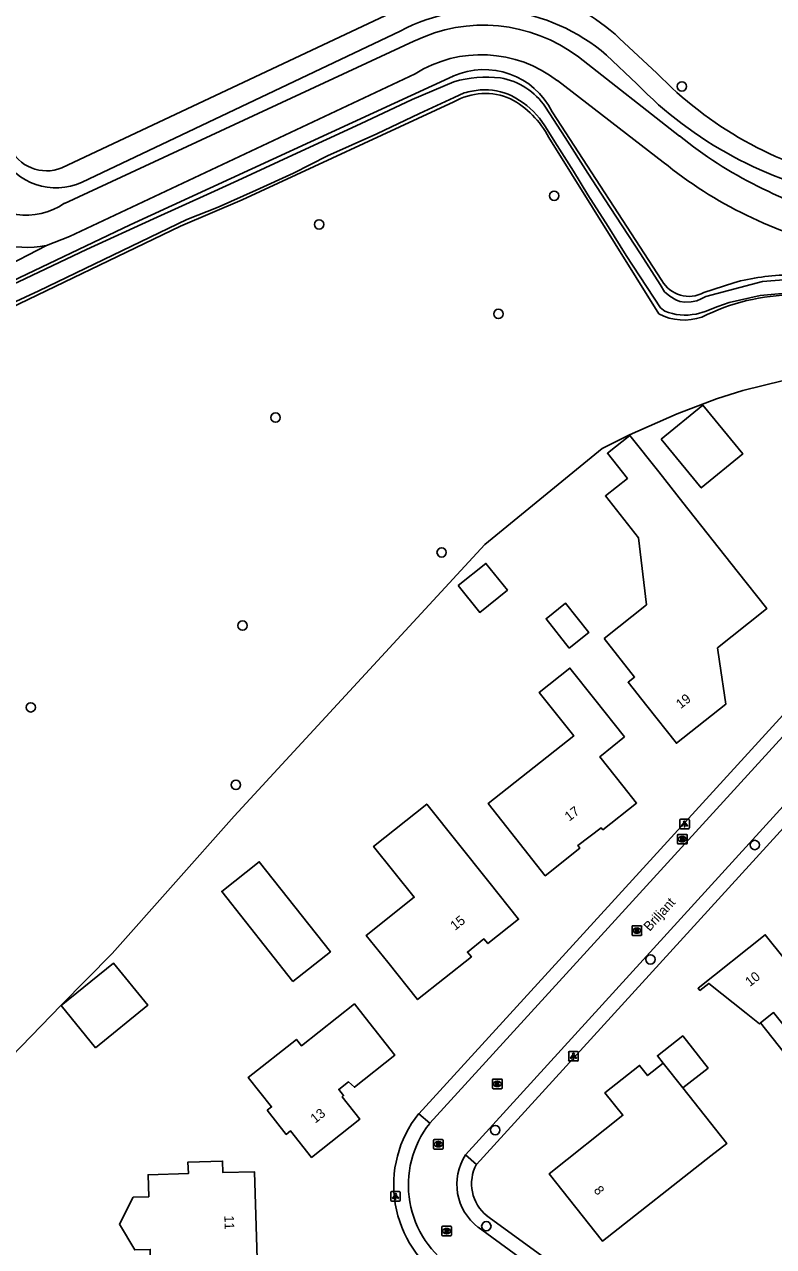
# Model space of a CAD drawing. Extents: x 159628 to 160723, y 388176 to 389416.
# Drawn here: x 160028.1 to 160106.4, y 388787.2 to 388915 of the extents above; entities that cross this region are included whole.
import ezdxf

# ---------------------------------------------------------------- set-up
doc = ezdxf.new("R2010")
doc.units = 0
for name, color, linetype in [('IMGEO_Boom', 7, 'Continuous'), ('IMGEO_Brandkraan', 7, 'Continuous'), ('IMGEO_Fietspad_gesloten', 7, 'Continuous'), ('IMGEO_Grasland_overig', 7, 'Continuous'), ('IMGEO_Kolk', 7, 'Continuous'), ('IMGEO_Lichtpunt', 7, 'Continuous'), ('IMGEO_Loofbos', 7, 'Continuous'), ('IMGEO_Openbare_ruimte_label', 7, 'Continuous'), ('IMGEO_Pand', 7, 'Continuous'), ('IMGEO_Pand_nummerreeks', 7, 'Continuous'), ('IMGEO_Pand_overbouw', 7, 'Continuous'), ('IMGEO_Rijbaan_lokaal_onverhard', 7, 'Continuous'), ('IMGEO_Rijbaan_lokaal_open', 7, 'Continuous'), ('IMGEO_Rioolput', 7, 'Continuous'), ('IMGEO_Voetpad_open', 7, 'Continuous'), ('IMGEO_Waterloop', 7, 'Continuous')]:
    doc.layers.add(name, color=color, linetype=linetype)

msp = doc.modelspace()

# ---------------------------------------------------------------- linework, layer by layer
at = {"layer": 'IMGEO_Boom'}
for centre in [(160096.8, 388908.5), (160083.45, 388897.07), (160058.88, 388894.07), (160077.62, 388884.72), (160054.34, 388873.87), (160071.69, 388859.78), (160050.89, 388852.13), (160028.74, 388843.58), (160050.19, 388835.48), (160104.42, 388829.19), (160093.51, 388817.23), (160077.29, 388799.38), (160076.36, 388789.33)]:
    msp.add_circle(centre, 0.489, dxfattribs=at)
at = {"layer": 'IMGEO_Brandkraan'}
for p, q in [((160096.42, 388830.3), (160097.27, 388830.3)), ((160096.34, 388829.37), (160096.34, 388830.22)), ((160097.27, 388829.3), (160096.42, 388829.3)), ((160096.83, 388830.08), (160096.86, 388830.08)), ((160096.85, 388829.52), (160096.83, 388829.52)), ((160097.34, 388830.22), (160097.34, 388829.37))]:
    msp.add_line(p, q, dxfattribs=at)
for points in [[(160096.42, 388830.3), (160097.27, 388830.3)], [(160096.34, 388829.37), (160096.34, 388830.22)], [(160097.27, 388829.3), (160096.42, 388829.3)], [(160096.69, 388830), (160096.69, 388829.6), (160096.9, 388829.6)], [(160096.92, 388830), (160096.69, 388830)], [(160096.87, 388829.92), (160096.81, 388829.92), (160096.81, 388829.84)], [(160096.81, 388829.84), (160096.87, 388829.84)], [(160096.88, 388829.76), (160096.81, 388829.76), (160096.81, 388829.68)], [(160096.81, 388829.68), (160096.88, 388829.68)], [(160097.34, 388830.22), (160097.34, 388829.37)]]:
    msp.add_lwpolyline(points, dxfattribs=at)
for centre, radius, start, end in [((160096.42, 388830.22), 0.0765, 91.552, 178.448), ((160096.42, 388830.22), 0.0765, 91.552, 178.448), ((160097.27, 388830.22), 0.0765, 1.552, 88.448), ((160097.27, 388830.22), 0.0765, 1.552, 88.448), ((160096.42, 388829.37), 0.0765, 181.552, 268.448), ((160096.42, 388829.37), 0.0765, 181.552, 268.448), ((160096.87, 388829.88), 0.0379, 267.8285, 90.9355), ((160096.88, 388829.72), 0.0404, 269.8759, 90.5077), ((160096.91, 388829.85), 0.251, 268.6676, 293.5347), ((160096.93, 388829.85), 0.145, 59.4692, 91.5367), ((160096.95, 388829.9), 0.0922, 285.5137, 58.1501), ((160096.95, 388829.71), 0.105, 301.3115, 78.989), ((160097.27, 388829.37), 0.0765, 271.552, 358.448), ((160097.27, 388829.37), 0.0765, 271.552, 358.448)]:
    msp.add_arc(centre, radius, start, end, dxfattribs=at)
for centre, major_axis, ratio, start_param, end_param in [((160096.83, 388829.8), (-0.387, 0.002), 0.722429, 4.712389, 7.853982), ((160096.85, 388829.8), (-0.39, 0.002), 0.717154, 1.570796, 4.712389)]:
    msp.add_ellipse(centre, major_axis=major_axis, ratio=ratio, start_param=start_param, end_param=end_param, dxfattribs=at)
at = {"layer": 'IMGEO_Fietspad_gesloten'}
for points in [[(160032.26, 388896.27), (160068.8, 388913.22)], [(160085.99, 388911.59), (160096.56, 388903.31)], [(160068.91, 388909.82), (160032.81, 388892.8), (160030.38, 388891.88)], [(160094.84, 388900.59), (160083.8, 388909.1)]]:
    msp.add_lwpolyline(points, dxfattribs=at)
for centre, radius, start, end in [((160076.06, 388898.4), 16.5, 53.0224, 116.1104), ((160075.83, 388898.76), 13.05, 52.367, 122.044), ((160124.75, 388938.07), 44.75, 230.9532, 255.8343), ((160123.16, 388935.32), 44.81, 230.8043, 257.3173), ((160028.23, 388902.17), 7.14, 220.3318, 304.3506)]:
    msp.add_arc(centre, radius, start, end, dxfattribs=at)
at = {"layer": 'IMGEO_Grasland_overig'}
for points in [[(160072.88, 388909.56), (160039.13, 388894.03), (160026.01, 388887.76), (160020.75, 388885.45), (160017.16, 388883.87)], [(160094.72, 388888.2), (160083.25, 388905.84)], [(160102.23, 388887.97), (160099.09, 388886.95)]]:
    msp.add_lwpolyline(points, dxfattribs=at)
for centre, radius, start, end in [((160076.12, 388902.3), 7.96, 26.419, 114.0866), ((160097.54, 388889.79), 3.24, 209.3741, 298.6694), ((160108.3, 388865.87), 22.92, 90.5957, 105.3732)]:
    msp.add_arc(centre, radius, start, end, dxfattribs=at)
at = {"layer": 'IMGEO_Kolk'}
for p, q in [((160091.59, 388819.82), (160091.59, 388820.67)), ((160091.67, 388820.74), (160092.52, 388820.74)), ((160092.08, 388820.52), (160092.1, 388820.52)), ((160092.59, 388820.67), (160092.59, 388819.82)), ((160092.52, 388819.74), (160091.67, 388819.74)), ((160092.1, 388819.96), (160092.08, 388819.96)), ((160077.01, 388803.79), (160077.01, 388804.64)), ((160077.08, 388804.71), (160077.93, 388804.71)), ((160077.93, 388803.71), (160077.08, 388803.71)), ((160077.49, 388804.49), (160077.52, 388804.49)), ((160077.52, 388803.93), (160077.49, 388803.93)), ((160078.01, 388804.64), (160078.01, 388803.79))]:
    msp.add_line(p, q, dxfattribs=at)
for points in [[(160091.59, 388819.82), (160091.59, 388820.67)], [(160091.67, 388820.74), (160092.52, 388820.74)], [(160091.91, 388820.44), (160092.04, 388820.44), (160092.04, 388820.29), (160092.16, 388820.44), (160092.33, 388820.44), (160092.18, 388820.29), (160092.34, 388820.04), (160092.18, 388820.04), (160092.1, 388820.21), (160092.04, 388820.14), (160092.04, 388820.04), (160091.91, 388820.04), (160091.91, 388820.44)], [(160092.59, 388820.67), (160092.59, 388819.82)], [(160092.52, 388819.74), (160091.67, 388819.74)], [(160077.01, 388803.79), (160077.01, 388804.64)], [(160077.08, 388804.71), (160077.93, 388804.71)], [(160077.93, 388803.71), (160077.08, 388803.71)], [(160077.33, 388804.41), (160077.45, 388804.41), (160077.45, 388804.26), (160077.58, 388804.41), (160077.74, 388804.41), (160077.6, 388804.26), (160077.75, 388804.01), (160077.6, 388804.01), (160077.51, 388804.18), (160077.45, 388804.11), (160077.45, 388804.01), (160077.33, 388804.01), (160077.33, 388804.41)], [(160078.01, 388804.64), (160078.01, 388803.79)]]:
    msp.add_lwpolyline(points, dxfattribs=at)
for centre, start, end in [((160091.67, 388820.67), 91.552, 178.448), ((160091.67, 388820.67), 91.552, 178.448), ((160092.52, 388820.67), 1.552, 88.448), ((160092.52, 388820.67), 1.552, 88.448), ((160091.67, 388819.82), 181.552, 268.448), ((160091.67, 388819.82), 181.552, 268.448), ((160092.52, 388819.82), 271.552, 358.448), ((160092.52, 388819.82), 271.552, 358.448), ((160077.08, 388804.64), 91.552, 178.448), ((160077.08, 388804.64), 91.552, 178.448), ((160077.08, 388803.79), 181.552, 268.448), ((160077.08, 388803.79), 181.552, 268.448), ((160077.93, 388804.64), 1.552, 88.448), ((160077.93, 388804.64), 1.552, 88.448), ((160077.93, 388803.79), 271.552, 358.448), ((160077.93, 388803.79), 271.552, 358.448)]:
    msp.add_arc(centre, 0.0765, start, end, dxfattribs=at)
for centre, major_axis, ratio, start_param, end_param in [((160092.08, 388820.24), (-0.387, 0.002), 0.722429, 4.712389, 7.853982), ((160092.1, 388820.24), (-0.39, 0.002), 0.717154, 1.570796, 4.712389), ((160077.49, 388804.21), (-0.387, 0.002), 0.722429, 4.712389, 7.853982), ((160077.52, 388804.21), (-0.39, 0.002), 0.717154, 1.570796, 4.712389)]:
    msp.add_ellipse(centre, major_axis=major_axis, ratio=ratio, start_param=start_param, end_param=end_param, dxfattribs=at)
at = {"layer": 'IMGEO_Lichtpunt'}
for p, q in [((160096.58, 388831.79), (160096.58, 388830.98)), ((160096.58, 388831.79), (160096.58, 388830.98)), ((160097.48, 388831.88), (160096.67, 388831.88)), ((160097.48, 388831.88), (160096.67, 388831.88)), ((160097.58, 388830.98), (160097.58, 388831.79)), ((160097.58, 388830.98), (160097.58, 388831.79)), ((160096.67, 388830.88), (160097.48, 388830.88)), ((160096.67, 388830.88), (160097.48, 388830.88)), ((160084.97, 388807.51), (160084.97, 388806.7)), ((160084.97, 388807.51), (160084.97, 388806.7)), ((160085.87, 388807.6), (160085.06, 388807.6)), ((160085.87, 388807.6), (160085.06, 388807.6)), ((160085.97, 388806.7), (160085.97, 388807.51)), ((160085.97, 388806.7), (160085.97, 388807.51)), ((160085.06, 388806.61), (160085.87, 388806.61)), ((160085.06, 388806.61), (160085.87, 388806.61)), ((160066.37, 388792.86), (160066.37, 388792.05)), ((160066.37, 388792.86), (160066.37, 388792.05)), ((160067.27, 388792.95), (160066.47, 388792.95)), ((160067.27, 388792.95), (160066.47, 388792.95)), ((160066.47, 388791.95), (160067.27, 388791.95)), ((160066.47, 388791.95), (160067.27, 388791.95)), ((160067.37, 388792.05), (160067.37, 388792.86)), ((160067.37, 388792.05), (160067.37, 388792.86))]:
    msp.add_line(p, q, dxfattribs=at)
for points in [[(160096.95, 388831.45), (160096.99, 388831.42), (160096.81, 388831.16), (160096.77, 388831.19), (160096.95, 388831.45)], [(160097.06, 388831.4), (160097.1, 388831.4), (160097.1, 388831.08), (160097.06, 388831.08), (160097.06, 388831.4)], [(160097.17, 388831.42), (160097.2, 388831.45), (160097.39, 388831.19), (160097.35, 388831.16), (160097.17, 388831.42)], [(160085.34, 388807.17), (160085.38, 388807.14), (160085.2, 388806.88), (160085.16, 388806.91), (160085.34, 388807.17)], [(160085.45, 388807.12), (160085.49, 388807.12), (160085.49, 388806.8), (160085.45, 388806.8), (160085.45, 388807.12)], [(160085.56, 388807.14), (160085.59, 388807.17), (160085.78, 388806.91), (160085.74, 388806.88), (160085.56, 388807.14)], [(160066.75, 388792.52), (160066.79, 388792.49), (160066.6, 388792.23), (160066.56, 388792.26), (160066.75, 388792.52)], [(160066.85, 388792.47), (160066.9, 388792.47), (160066.9, 388792.15), (160066.85, 388792.15), (160066.85, 388792.47)], [(160066.96, 388792.49), (160067, 388792.52), (160067.18, 388792.26), (160067.15, 388792.23), (160066.96, 388792.49)]]:
    msp.add_lwpolyline(points, dxfattribs=at)
for centre in [(160097.08, 388831.58), (160085.47, 388807.31), (160066.87, 388792.65)]:
    msp.add_circle(centre, 0.0994, dxfattribs=at)
for centre, start, end in [((160096.67, 388831.79), 90, 180), ((160096.67, 388831.79), 90, 180), ((160097.48, 388831.79), 0, 90), ((160097.48, 388831.79), 0, 90), ((160096.67, 388830.98), 180, 270), ((160096.67, 388830.98), 180, 270), ((160097.48, 388830.98), 270, 0), ((160097.48, 388830.98), 270, 360), ((160085.06, 388807.51), 90, 180), ((160085.06, 388807.51), 90, 180), ((160085.87, 388807.51), 0, 90), ((160085.87, 388807.51), 0, 90), ((160085.06, 388806.7), 180, 270), ((160085.06, 388806.7), 180, 270), ((160085.87, 388806.7), 270, 0), ((160085.87, 388806.7), 270, 360), ((160066.47, 388792.86), 90, 180), ((160066.47, 388792.86), 90, 180), ((160066.47, 388792.05), 180, 270), ((160066.47, 388792.05), 180, 270), ((160067.27, 388792.86), 0, 90), ((160067.27, 388792.86), 0, 90), ((160067.27, 388792.05), 270, 0), ((160067.27, 388792.05), 270, 360)]:
    msp.add_arc(centre, 0.0946, start, end, dxfattribs=at)
at = {"layer": 'IMGEO_Loofbos'}
for points in [[(160011.51, 388876.81), (160014.47, 388879.35), (160017.58, 388881.13), (160022.15, 388883.24), (160024.67, 388884.4), (160044.4, 388893.88), (160050.83, 388896.63), (160072.97, 388906.89)], [(160082.89, 388903.17), (160094.4, 388884.71)], [(160014.6, 388792.98), (160022.51, 388802.77), (160031.91, 388812.43), (160037.24, 388817.83), (160050.01, 388832.21), (160076.2, 388860.61), (160088.47, 388870.64), (160091.32, 388872.06), (160096.31, 388874.26), (160100.4, 388875.82), (160103.18, 388876.69), (160107.43, 388877.75), (160111.73, 388878.51), (160116.09, 388878.95), (160119, 388879.07), (160123.37, 388879), (160125.96, 388878.73), (160129.38, 388878.14), (160132.75, 388877.29), (160136.85, 388875.88), (160140.2, 388874.39), (160143.17, 388872.78), (160142.9, 388872.29)]]:
    msp.add_lwpolyline(points, dxfattribs=at)
for centre, radius, start, end in [((160076.25, 388901.16), 6.6, 66.3881, 119.813), ((160074.36, 388898.75), 9.6, 27.3768, 61.8107), ((160108.63, 388865.15), 21.55, 90.2422, 116.8642), ((160097.03, 388889.8), 5.73, 242.6029, 288.9524)]:
    msp.add_arc(centre, radius, start, end, dxfattribs=at)
at = {"layer": 'IMGEO_Pand'}
for points in [[(160094.65, 388871.63), (160098.98, 388875.18), (160103.16, 388870.08), (160098.83, 388866.53), (160094.65, 388871.63)], [(160088.66, 388850.79), (160093.11, 388854.31), (160092.27, 388861.3), (160088.8, 388865.69), (160091.11, 388867.52), (160089.02, 388870.15), (160091.36, 388872), (160094.38, 388868.19), (160096.91, 388864.98), (160102.57, 388857.82), (160105.67, 388853.9), (160105.3, 388853.6), (160100.52, 388849.8), (160100.74, 388848.36), (160101.39, 388843.9), (160096.23, 388839.82), (160093.13, 388843.74), (160091.17, 388846.2), (160091.86, 388846.75), (160088.66, 388850.79)], [(160073.43, 388856.31), (160075.67, 388853.51), (160078.56, 388855.84), (160076.32, 388858.63), (160073.43, 388856.31)], [(160085.03, 388849.78), (160087.07, 388851.39), (160084.64, 388854.46), (160082.6, 388852.84), (160085.03, 388849.78)], [(160090.8, 388840.49), (160087.7, 388844.41), (160085.1, 388847.69), (160081.89, 388845.15), (160085.49, 388840.6), (160076.54, 388833.52), (160079.41, 388829.9), (160082.51, 388825.97), (160086.12, 388828.85), (160085.91, 388829.13), (160088.35, 388830.99), (160088.55, 388830.78), (160092.06, 388833.57), (160090.64, 388835.36), (160088.23, 388838.42), (160090.8, 388840.49)], [(160076.61, 388825.33), (160070.13, 388833.46), (160064.58, 388829.04), (160068.82, 388823.73), (160063.81, 388819.74), (160066.05, 388816.93), (160069.17, 388813.02), (160074.8, 388817.5), (160074.38, 388818), (160076.1, 388819.37), (160076.52, 388818.88), (160079.73, 388821.42), (160076.61, 388825.33)], [(160056.15, 388814.93), (160048.7, 388824.34), (160052.63, 388827.44), (160060.07, 388818.03), (160056.15, 388814.93)], [(160122.12, 388806.08), (160117.6, 388802.52), (160113.7, 388807.48), (160111.27, 388805.53), (160106.39, 388811.67), (160105.02, 388810.58), (160104.91, 388810.49), (160103.51, 388811.6), (160099.6, 388814.72), (160098.68, 388813.98), (160098.5, 388814.22), (160105.51, 388819.8), (160107.5, 388817.34), (160108.82, 388815.7), (160112.09, 388818.28), (160111.7, 388818.76), (160111.94, 388818.94), (160115.05, 388815.03), (160117.4, 388812.07), (160122.12, 388806.08)], [(160035.52, 388808), (160031.93, 388812.41), (160037.39, 388816.85), (160040.98, 388812.43), (160035.52, 388808)], [(160053.46, 388801.45), (160055.45, 388798.93), (160055.91, 388799.29), (160058.09, 388796.53), (160063.13, 388800.51), (160061.29, 388802.86), (160061.44, 388802.99), (160060.94, 388803.63), (160061.96, 388804.42), (160062.57, 388803.86), (160066.8, 388807.23), (160063.7, 388811.15), (160062.57, 388812.58), (160057.03, 388808.2), (160056.51, 388808.87), (160051.48, 388804.89), (160053.92, 388801.8), (160053.46, 388801.45)], [(160096.89, 388803.79), (160099.54, 388805.87), (160096.89, 388809.23), (160094.25, 388807.15), (160094.85, 388806.38)], [(160094.85, 388806.38), (160093.21, 388805.08), (160092.38, 388806.14), (160088.76, 388803.29), (160090.63, 388800.93), (160082.93, 388794.82), (160088.51, 388787.77), (160099.83, 388796.69), (160101.48, 388797.97), (160096.89, 388803.79)], [(160094.85, 388806.38), (160096.89, 388803.79)], [(160052.43, 388784.82), (160049.15, 388784.71), (160049.18, 388783.52), (160049.24, 388781.08), (160041.38, 388780.91), (160041.3, 388784.5), (160041.23, 388786.9), (160039.62, 388786.86), (160038.02, 388789.56), (160039.46, 388792.37), (160041.07, 388792.41), (160041.01, 388794.71), (160045.22, 388794.83), (160045.18, 388796.03), (160048.8, 388796.14), (160048.83, 388794.94), (160052.12, 388795.03), (160052.43, 388784.82)]]:
    msp.add_lwpolyline(points, dxfattribs=at)
at = {"layer": 'IMGEO_Pand_overbouw'}
msp.add_lwpolyline([(160105.02, 388810.58), (160109.9, 388804.44), (160111.27, 388805.53), (160106.39, 388811.67)], close=True, dxfattribs=at)
at = {"layer": 'IMGEO_Rijbaan_lokaal_onverhard'}
msp.add_lwpolyline([(160025.54, 388889.34), (160030.38, 388891.88)], dxfattribs=at)
msp.add_arc((160028.29, 388902.3), 10.63, 226.2468, 281.2971, dxfattribs=at)
at = {"layer": 'IMGEO_Rijbaan_lokaal_open'}
for points in [[(160070.44, 388800.09), (160109.55, 388842.93)], [(160113.84, 388840.31), (160074.19, 388796.8)], [(160075.51, 388789.22), (160104.43, 388768.09)]]:
    msp.add_lwpolyline(points, dxfattribs=at)
for centre, radius, start, end in [((160078.63, 388793.64), 10.42, 141.8151, 237.7374), ((160078.95, 388793.72), 5.67, 147.1394, 232.6394)]:
    msp.add_arc(centre, radius, start, end, dxfattribs=at)
at = {"layer": 'IMGEO_Rioolput'}
for p, q in [((160070.92, 388798.4), (160071.77, 388798.4)), ((160070.85, 388797.47), (160070.85, 388798.33)), ((160071.77, 388797.4), (160070.92, 388797.4)), ((160071.33, 388798.18), (160071.36, 388798.18)), ((160071.36, 388797.62), (160071.33, 388797.62)), ((160071.85, 388798.33), (160071.85, 388797.47)), ((160071.71, 388788.41), (160071.71, 388789.26)), ((160071.79, 388789.33), (160072.64, 388789.33)), ((160072.64, 388788.33), (160071.79, 388788.33)), ((160072.2, 388789.11), (160072.23, 388789.11)), ((160072.22, 388788.55), (160072.2, 388788.55)), ((160072.71, 388789.26), (160072.71, 388788.41))]:
    msp.add_line(p, q, dxfattribs=at)
for points in [[(160070.92, 388798.4), (160071.77, 388798.4)], [(160070.85, 388797.47), (160070.85, 388798.33)], [(160071.77, 388797.4), (160070.92, 388797.4)], [(160071.43, 388798.1), (160071.18, 388798.1), (160071.18, 388797.7)], [(160071.18, 388797.7), (160071.31, 388797.7), (160071.31, 388797.86), (160071.32, 388797.86)], [(160071.36, 388798.02), (160071.31, 388798.02), (160071.31, 388797.94)], [(160071.31, 388797.94), (160071.36, 388797.94)], [(160071.36, 388797.83), (160071.44, 388797.7), (160071.57, 388797.7), (160071.51, 388797.83)], [(160071.85, 388798.33), (160071.85, 388797.47)], [(160071.71, 388788.41), (160071.71, 388789.26)], [(160071.79, 388789.33), (160072.64, 388789.33)], [(160072.64, 388788.33), (160071.79, 388788.33)], [(160072.3, 388789.03), (160072.05, 388789.03), (160072.05, 388788.63)], [(160072.05, 388788.63), (160072.17, 388788.63), (160072.17, 388788.8), (160072.18, 388788.8)], [(160072.23, 388788.95), (160072.17, 388788.95), (160072.17, 388788.87)], [(160072.17, 388788.87), (160072.22, 388788.87)], [(160072.23, 388788.77), (160072.3, 388788.63), (160072.44, 388788.63), (160072.38, 388788.76)], [(160072.71, 388789.26), (160072.71, 388788.41)]]:
    msp.add_lwpolyline(points, dxfattribs=at)
for centre, radius, start, end in [((160070.92, 388798.32), 0.0765, 91.552, 178.448), ((160070.92, 388798.32), 0.0765, 91.552, 178.448), ((160071.77, 388798.32), 0.0765, 1.552, 88.448), ((160071.77, 388798.32), 0.0765, 1.552, 88.448), ((160070.92, 388797.48), 0.0765, 181.552, 268.448), ((160070.92, 388797.48), 0.0765, 181.552, 268.448), ((160071.32, 388797.81), 0.0533, 26.0293, 88.6989), ((160071.37, 388797.92), 0.0964, 77.0061, 93.1865), ((160071.34, 388798.13), 0.19, 274.7715, 282.9687), ((160071.38, 388797.98), 0.0378, 276.6634, 79.6772), ((160071.43, 388797.99), 0.109, 350.3612, 89.416), ((160071.43, 388797.99), 0.112, 277.5842, 350.9817), ((160071.42, 388797.77), 0.108, 29.5134, 73.7905), ((160071.77, 388797.48), 0.0765, 271.552, 358.448), ((160071.77, 388797.48), 0.0765, 271.552, 358.448), ((160071.79, 388789.26), 0.0765, 91.552, 178.448), ((160071.79, 388789.26), 0.0765, 91.552, 178.448), ((160071.79, 388788.41), 0.0765, 181.552, 268.448), ((160071.79, 388788.41), 0.0765, 181.552, 268.448), ((160072.18, 388788.74), 0.0533, 26.0293, 88.6989), ((160072.21, 388789.06), 0.19, 274.7715, 282.9687), ((160072.23, 388788.86), 0.0964, 77.0061, 93.1865), ((160072.25, 388788.91), 0.0378, 276.6634, 79.6772), ((160072.3, 388788.92), 0.109, 350.3612, 89.416), ((160072.3, 388788.92), 0.112, 277.5842, 350.9817), ((160072.28, 388788.71), 0.108, 29.5134, 73.7905), ((160072.64, 388789.26), 0.0765, 1.552, 88.448), ((160072.64, 388789.26), 0.0765, 1.552, 88.448), ((160072.64, 388788.41), 0.0765, 271.552, 358.448), ((160072.64, 388788.41), 0.0765, 271.552, 358.448)]:
    msp.add_arc(centre, radius, start, end, dxfattribs=at)
for centre, major_axis, ratio, start_param, end_param in [((160071.33, 388797.9), (-0.387, 0.002), 0.722429, 4.712389, 7.853982), ((160071.36, 388797.9), (-0.39, 0.002), 0.717154, 1.570796, 4.712389), ((160072.2, 388788.83), (-0.387, 0.002), 0.722429, 4.712389, 7.853982), ((160072.22, 388788.83), (-0.39, 0.002), 0.717154, 1.570796, 4.712389)]:
    msp.add_ellipse(centre, major_axis=major_axis, ratio=ratio, start_param=start_param, end_param=end_param, dxfattribs=at)
at = {"layer": 'IMGEO_Voetpad_open'}
for points in [[(160069.29, 388801.1), (160108.45, 388843.97)], [(160115.01, 388839.3), (160075.34, 388795.8)], [(160069.29, 388801.1), (160070.44, 388800.09)], [(160075.34, 388795.8), (160074.19, 388796.8)], [(160076.43, 388790.41), (160082.02, 388786.33), (160095.81, 388776.26), (160122.05, 388757.09)]]:
    msp.add_lwpolyline(points, dxfattribs=at)
for centre, radius, start, end in [((160078.64, 388793.64), 11.96, 141.3958, 237.6558), ((160079.11, 388793.77), 4.29, 151.5838, 231.4567)]:
    msp.add_arc(centre, radius, start, end, dxfattribs=at)
at = {"layer": 'IMGEO_Waterloop'}
for points in [[(160031.99, 388899.99), (160067.02, 388916.46)], [(160067.35, 388914.28), (160034.11, 388898.47)], [(160090.29, 388913.52), (160094.18, 388909.89)], [(160092.08, 388908.77), (160088.92, 388911.76)], [(160008.13, 388876.05), (160008.71, 388876.48), (160009.85, 388877.72), (160014.31, 388881.76), (160016.21, 388882.96), (160023.17, 388886.1), (160027.48, 388888.05), (160034.58, 388891.44), (160041.58, 388894.65), (160047.57, 388897.36), (160050.38, 388898.67), (160056.1, 388901.32), (160063.2, 388904.6), (160068.6, 388907.12), (160072.96, 388908.98)], [(160074.04, 388907.82), (160072.99, 388907.35), (160069.36, 388905.68), (160064.92, 388903.55), (160059.75, 388901.23), (160056.21, 388899.42), (160052.32, 388897.65), (160048.33, 388895.89), (160045.07, 388894.57), (160029.6, 388887.11), (160017.23, 388881.4)], [(160082.55, 388906.34), (160084.59, 388903.17), (160086.97, 388899.43), (160089.32, 388895.83), (160092.47, 388891.01), (160094.52, 388887.79), (160094.97, 388887.03), (160095.55, 388886.56), (160096.15, 388886.17), (160096.58, 388886.01), (160097.12, 388885.95), (160097.78, 388885.99), (160098.36, 388886.09), (160098.8, 388886.29), (160099.31, 388886.55), (160105.22, 388888.1), (160108.32, 388888.35)], [(160095.01, 388884.99), (160094.55, 388885.35), (160090.99, 388890.82), (160089.08, 388893.84), (160086.98, 388897.16), (160085.47, 388899.64), (160083.75, 388902.33), (160082.49, 388904.38), (160081.92, 388905.18)], [(160108.04, 388886.93), (160104.98, 388886.63), (160101.74, 388885.92), (160100.55, 388885.48), (160099.24, 388884.95), (160098.28, 388884.7)]]:
    msp.add_lwpolyline(points, dxfattribs=at)
for centre, radius, start, end in [((160076.63, 388898.9), 20.01, 46.9439, 105.2231), ((160076.3, 388897.33), 19.17, 48.8314, 117.8374), ((160122.8, 388937.49), 39.76, 223.9516, 257.5008), ((160076.41, 388896.98), 12.49, 83.4304, 106.0191), ((160076.63, 388902.36), 7.13, 33.9586, 80.2652), ((160121.79, 388937.67), 41.45, 224.2049, 259.0902), ((160076.6, 388898.87), 9.3, 95.3867, 105.9918), ((160076.16, 388901.4), 6.75, 64.8585, 93.6208), ((160074.91, 388899.45), 9.05, 39.2727, 62.9451), ((160030.39, 388903.84), 4.17, 202.9625, 292.5838), ((160031.39, 388904.48), 6.59, 208.3595, 294.4203), ((160097.14, 388890.46), 5.87, 248.7388, 281.2417)]:
    msp.add_arc(centre, radius, start, end, dxfattribs=at)

# ---------------------------------------------------------------- texts
at = {"layer": 'IMGEO_Openbare_ruimte_label'}
msp.add_text('Briljant', height=1, rotation=47.6338, dxfattribs=at).set_placement((160093.43, 388820.1))
at = {"layer": 'IMGEO_Pand_nummerreeks'}
for s, rotation, p in [('19', 38.4039, (160096.67, 388843.38)), ('17', 37.3209, (160085.02, 388831.62)), ('15', 38.5377, (160073.09, 388820.2)), ('10', 38.5257, (160103.91, 388814.33)), ('13', 38.3156, (160058.47, 388800.04)), ('8', 308.3708, (160087.53, 388793.07)), ('11', 271.7439, (160048.98, 388790.45))]:
    msp.add_text(s, height=1, rotation=rotation, dxfattribs=at).set_placement(p)

doc.saveas('drawing.dxf')
